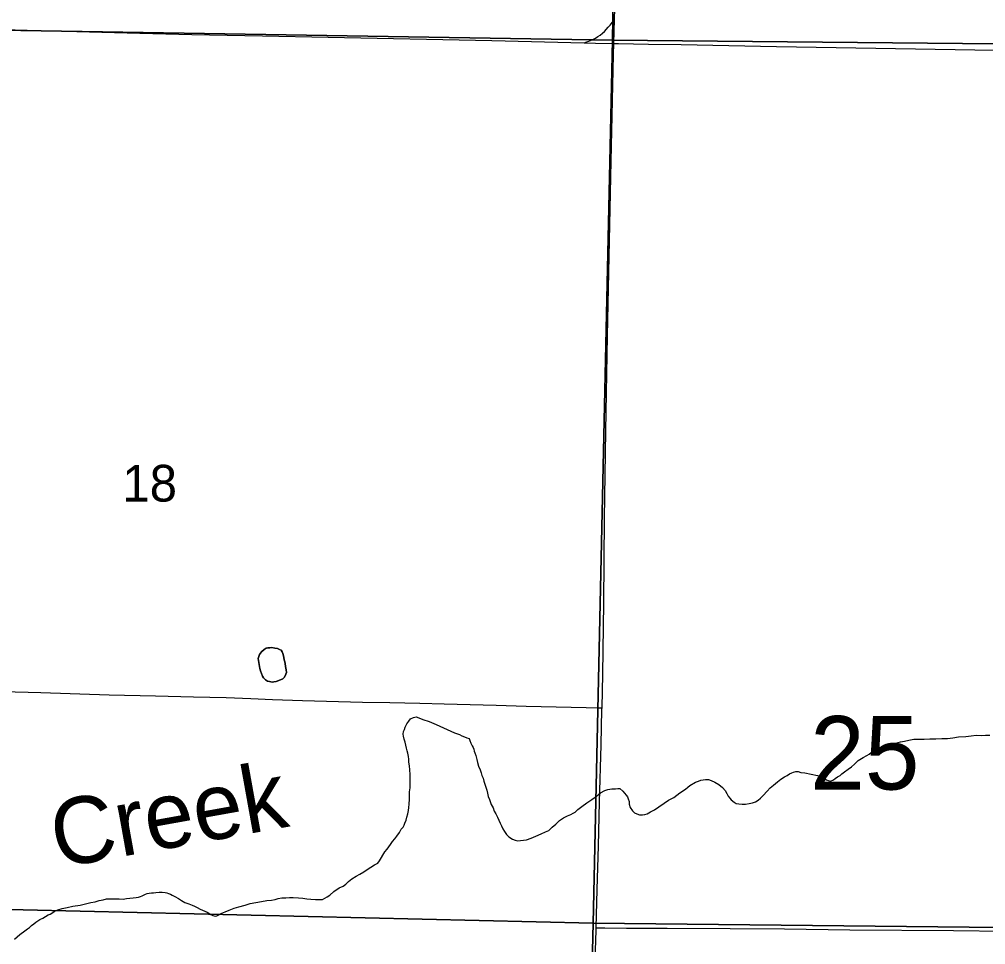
# Model space of a CAD drawing. Extents: x 2.4 to 73.1, y 4.5 to 25.6.
# Drawn here: x 30.654 to 31.205, y 20.107 to 20.634 of the extents above; entities that cross this region are included whole.
import ezdxf

# ---------------------------------------------------------------- set-up
doc = ezdxf.new("R2010")
doc.units = 0
for name, color, linetype in [('GM_X_County_Road', 7, 'Continuous'), ('GM_X_Minor_Lake', 7, 'Continuous'), ('GM_X_Minor_Lake_Text', 7, 'Continuous'), ('GM_X_Minor_River', 7, 'Continuous'), ('GM_X_Section', 7, 'Continuous'), ('GM_X_Section_Text', 7, 'Continuous'), ('GM_X_Township_Road', 7, 'Continuous')]:
    doc.layers.add(name, color=color, linetype=linetype)

msp = doc.modelspace()

# ---------------------------------------------------------------- linework, layer by layer
at = {"layer": 'GM_X_County_Road'}
msp.add_line((30.99303, 20.62002), (30.99344, 20.63363), dxfattribs=at)
for points in [[(30.99344, 20.63363), (30.99381, 20.64615), (30.9956, 20.73939), (30.99668, 20.80311), (30.99715, 20.83263), (30.99742, 20.85439), (30.9973, 20.87034)], [(30.98629, 20.24146), (30.98668, 20.26075), (30.98733, 20.30116), (30.98779, 20.34934), (30.98854, 20.39907), (30.98946, 20.45346), (30.99029, 20.49853), (30.9915, 20.55292), (30.99283, 20.61352), (30.99303, 20.62002)], [(30.98303, 20.11613), (30.98355, 20.13802), (30.98424, 20.16288), (30.98478, 20.18773), (30.98573, 20.22036), (30.98628, 20.24056), (30.98629, 20.24146)], [(30.97184, 19.62114), (30.972, 19.6277), (30.97223, 19.63767), (30.97251, 19.65477), (30.97354, 19.70449), (30.97424, 19.74024), (30.9753, 19.78996), (30.9759, 19.81793), (30.97738, 19.87698), (30.97806, 19.90495), (30.97877, 19.93447), (30.97975, 19.98109), (30.98037, 20.00595), (30.98101, 20.03858), (30.98161, 20.06811), (30.982, 20.08676), (30.98299, 20.11472), (30.98303, 20.11613)]]:
    msp.add_lwpolyline(points, dxfattribs=at)
at = {"layer": 'GM_X_Minor_Lake'}
for points in [[(30.80557, 20.26761), (30.80522, 20.26876), (30.80506, 20.27009), (30.80489, 20.27105), (30.80454, 20.27239), (30.80418, 20.27334), (30.80344, 20.27431), (30.8025, 20.27471), (30.80137, 20.27531), (30.79986, 20.27553), (30.79815, 20.27576), (30.79701, 20.2756), (30.79587, 20.27562), (30.79491, 20.27545), (30.79375, 20.27472), (30.79239, 20.27342), (30.79122, 20.27193), (30.79081, 20.2708), (30.79041, 20.26967), (30.79061, 20.27023), (30.79041, 20.26967)], [(30.79041, 20.26967), (30.79061, 20.27023), (30.79041, 20.26967), (30.79081, 20.2708), (30.79122, 20.27193), (30.79239, 20.27342), (30.79375, 20.27472), (30.79491, 20.27545), (30.79587, 20.27562), (30.79701, 20.2756), (30.79815, 20.27576), (30.79986, 20.27553), (30.80137, 20.27531), (30.8025, 20.27471), (30.80344, 20.27431), (30.80418, 20.27334), (30.80454, 20.27239), (30.80489, 20.27105), (30.80506, 20.27009), (30.80522, 20.26876), (30.80557, 20.26761), (30.80574, 20.26666), (30.80608, 20.26494), (30.80625, 20.26399), (30.80642, 20.26304), (30.80658, 20.2617), (30.80617, 20.26057), (30.80537, 20.25888), (30.8044, 20.25795), (30.8021, 20.25706), (30.80076, 20.25652), (30.79942, 20.25636), (30.79847, 20.25619), (30.79695, 20.25641), (30.79582, 20.25663), (30.79451, 20.25742), (30.79339, 20.25858), (30.79284, 20.25954), (30.79231, 20.26108), (30.79177, 20.26261), (30.79142, 20.26395), (30.79041, 20.26967)], [(30.79041, 20.26967), (30.79142, 20.26395), (30.79177, 20.26261), (30.79231, 20.26108), (30.79284, 20.25954), (30.79339, 20.25858), (30.79451, 20.25742), (30.79582, 20.25663), (30.79695, 20.25641), (30.79847, 20.25619), (30.79942, 20.25636), (30.80076, 20.25652), (30.8021, 20.25706), (30.8044, 20.25795), (30.80537, 20.25888), (30.80617, 20.26057), (30.80658, 20.2617), (30.80642, 20.26304), (30.80625, 20.26399), (30.80608, 20.26494), (30.80574, 20.26666), (30.80557, 20.26761)]]:
    msp.add_lwpolyline(points, dxfattribs=at)
at = {"layer": 'GM_X_Minor_River'}
for points in [[(30.82305, 20.13236), (30.82533, 20.1323), (30.82704, 20.13226), (30.82839, 20.13299), (30.82974, 20.13372), (30.83128, 20.13483), (30.83361, 20.13686), (30.83651, 20.13889), (30.83881, 20.13997), (30.84036, 20.14108), (30.84191, 20.14256), (30.84385, 20.14404), (30.84616, 20.14551), (30.84828, 20.14679), (30.85059, 20.14806), (30.85252, 20.14935), (30.85464, 20.15063), (30.85677, 20.1521), (30.8585, 20.15301), (30.85948, 20.15432), (30.86263, 20.15938), (30.86381, 20.16087), (30.86479, 20.16237), (30.86577, 20.16368), (30.86695, 20.16536), (30.86832, 20.16685), (30.86949, 20.16834), (30.87087, 20.1704), (30.87186, 20.17227), (30.87303, 20.17358), (30.87363, 20.1747), (30.87403, 20.17583), (30.87464, 20.17753), (30.87506, 20.17923), (30.87567, 20.18111), (30.87609, 20.183), (30.87632, 20.18471), (30.87637, 20.18661), (30.87662, 20.18945), (30.87667, 20.19154), (30.87671, 20.19363), (30.87696, 20.1959), (30.87701, 20.19837), (30.87707, 20.20103), (30.87694, 20.2035), (30.87681, 20.20616), (30.87667, 20.20845), (30.87634, 20.21054), (30.87618, 20.21225), (30.87603, 20.21378), (30.87569, 20.21568), (30.87534, 20.21702), (30.875, 20.21855), (30.87446, 20.22027), (30.87412, 20.22199), (30.87359, 20.22371), (30.87325, 20.22543), (30.87308, 20.22657), (30.8733, 20.2279), (30.87371, 20.22922), (30.87412, 20.23054), (30.87512, 20.23241), (30.87629, 20.23391), (30.87727, 20.23521), (30.87881, 20.23594), (30.88034, 20.23628), (30.88185, 20.23587), (30.8843, 20.23486), (30.88788, 20.23364), (30.89184, 20.23203), (30.90219, 20.22724), (30.90502, 20.22623), (30.90652, 20.22562), (30.90803, 20.22502), (30.90935, 20.22442), (30.91067, 20.22401), (30.91102, 20.22286), (30.91156, 20.22133), (30.91228, 20.21979), (30.91283, 20.21883), (30.91319, 20.21787), (30.91355, 20.21672), (30.9139, 20.21577), (30.91444, 20.21424), (30.91496, 20.21213), (30.9153, 20.21042), (30.91602, 20.20831), (30.91692, 20.2062), (30.91745, 20.20448), (30.9178, 20.20295), (30.91852, 20.20142), (30.91906, 20.19969), (30.91959, 20.19797), (30.92012, 20.19625), (30.92065, 20.19453), (30.92099, 20.19281), (30.92152, 20.1909), (30.92224, 20.18918), (30.92313, 20.1865), (30.92423, 20.18457), (30.92494, 20.18266)], [(31.09958, 20.20472), (31.10186, 20.20448), (31.10905, 20.20299), (31.11056, 20.20238), (31.11187, 20.20159), (31.11319, 20.20099), (31.11413, 20.2004), (31.11507, 20.2), (31.11639, 20.19978), (31.11812, 20.2005), (31.11909, 20.20124), (31.12044, 20.20216), (31.12198, 20.20288), (31.12295, 20.20381), (31.1245, 20.2051), (31.12643, 20.20658), (31.12836, 20.20787), (31.13011, 20.20935), (31.13224, 20.21139), (31.13514, 20.21322), (31.13706, 20.21432), (31.13841, 20.21505), (31.13977, 20.21616), (31.1415, 20.21726), (31.14342, 20.21816), (31.14534, 20.21869), (31.14725, 20.21922), (31.14917, 20.21993), (31.15127, 20.22064), (31.15357, 20.22135), (31.15625, 20.22205), (31.15854, 20.22257), (31.16102, 20.22308), (31.16389, 20.22359), (31.16674, 20.22371), (31.16978, 20.22364), (31.17302, 20.22376), (31.17644, 20.22387), (31.17987, 20.22399), (31.1831, 20.2241), (31.18615, 20.22441), (31.18939, 20.22491), (31.19358, 20.22519), (31.19663, 20.22551), (31.19949, 20.22582), (31.20234, 20.22576), (31.20481, 20.22589), (31.20728, 20.22584)], [(30.92494, 20.18266), (30.92586, 20.18111), (30.92677, 20.1792), (30.92749, 20.17747), (30.92821, 20.17574), (30.92894, 20.17421), (30.92985, 20.17248), (30.93076, 20.17094), (30.93187, 20.16939), (30.93317, 20.16803), (30.93523, 20.16666), (30.93674, 20.16605), (30.93806, 20.16564), (30.94321, 20.16629), (30.94589, 20.16718), (30.94858, 20.16844), (30.95165, 20.1697), (30.95414, 20.17079), (30.95607, 20.17169), (30.95782, 20.17355), (30.95995, 20.17521), (30.96208, 20.17725), (30.9644, 20.17872), (30.96671, 20.18), (30.96844, 20.18072), (30.96978, 20.18145), (30.97094, 20.18199), (30.97249, 20.18348), (30.97481, 20.18532), (30.97771, 20.18735), (30.98041, 20.18919), (30.98293, 20.19103), (30.98428, 20.19214), (30.98544, 20.19306), (30.98794, 20.19433), (30.98967, 20.19486), (30.99196, 20.19538), (30.99405, 20.19533), (30.99539, 20.19549), (30.99653, 20.19547), (30.9982, 20.19391), (30.99913, 20.19294), (31.00005, 20.19178), (31.00079, 20.19081), (31.00115, 20.18966), (31.00168, 20.18813), (31.00184, 20.18661), (31.00237, 20.1847), (31.00365, 20.18277), (31.00477, 20.18161), (31.00608, 20.18101), (31.0076, 20.18059), (31.00931, 20.18055), (31.01064, 20.18071), (31.01198, 20.18106), (31.01391, 20.18216), (31.01621, 20.18343), (31.02414, 20.18895), (31.02721, 20.1904), (31.03069, 20.19298), (31.03378, 20.19519), (31.03514, 20.1963), (31.0363, 20.19723), (31.03957, 20.19905), (31.0413, 20.19977), (31.04264, 20.20031), (31.04531, 20.20063), (31.04702, 20.20059), (31.04853, 20.19999), (31.0506, 20.19918), (31.05285, 20.1978), (31.0549, 20.19604), (31.05638, 20.1943), (31.0573, 20.19276), (31.05822, 20.19122), (31.05914, 20.19006), (31.05988, 20.18909), (31.06156, 20.18773), (31.06268, 20.18694), (31.0642, 20.18672), (31.0661, 20.18667), (31.068, 20.18663), (31.0701, 20.18696), (31.07201, 20.1873), (31.07373, 20.18802), (31.07527, 20.18893), (31.07663, 20.19004), (31.078, 20.19153), (31.08033, 20.19395), (31.08208, 20.19581), (31.08402, 20.19747), (31.08616, 20.19932), (31.08809, 20.2008), (31.09021, 20.20208), (31.09175, 20.203), (31.0931, 20.20392), (31.09444, 20.20446), (31.0954, 20.20481), (31.09674, 20.20516), (31.09807, 20.20513), (31.09958, 20.20472)], [(30.65163, 20.10965), (30.65474, 20.11243), (30.65744, 20.11446), (30.65899, 20.11556), (30.66015, 20.1163), (30.66131, 20.11741), (30.66266, 20.11833), (30.66383, 20.11944), (30.66614, 20.12091), (30.66768, 20.12164), (30.67076, 20.12346), (30.67192, 20.12401), (30.67288, 20.12456), (30.67423, 20.12548), (30.67634, 20.12638), (30.67883, 20.12708), (30.6817, 20.12778), (30.68476, 20.12847), (30.68895, 20.12913), (30.69201, 20.12982), (30.69507, 20.13051), (30.69755, 20.13102), (30.69985, 20.13173), (30.70214, 20.13206), (30.70405, 20.13259), (30.70595, 20.13273), (30.70766, 20.1327), (30.70956, 20.13265), (30.71127, 20.13261), (30.71355, 20.13256), (30.71546, 20.1329), (30.71737, 20.13304), (30.71927, 20.13319), (30.72099, 20.13334), (30.72233, 20.13369), (30.72347, 20.13404), (30.72443, 20.1344), (30.72616, 20.13531), (30.72712, 20.13567), (30.72827, 20.13584), (30.7296, 20.136), (30.73075, 20.13616), (30.73208, 20.13632), (30.73398, 20.13647), (30.73569, 20.13643), (30.7374, 20.1362), (30.73834, 20.13599), (30.73929, 20.13578), (30.74042, 20.13537), (30.74136, 20.13478), (30.74286, 20.13399), (30.74512, 20.13279), (30.74681, 20.13181), (30.74868, 20.13062), (30.75094, 20.12981), (30.75283, 20.12901), (30.75414, 20.12841), (30.75565, 20.12781), (30.75734, 20.12682), (30.76129, 20.12502), (30.76355, 20.12383), (30.76467, 20.12323), (30.76599, 20.12282), (30.76695, 20.12299), (30.7681, 20.12353), (30.76964, 20.12445), (30.77156, 20.12517), (30.77387, 20.12625), (30.77674, 20.12733), (30.77942, 20.12803), (30.78305, 20.12908), (30.78593, 20.12997), (30.78917, 20.13065), (30.79223, 20.13115), (30.79528, 20.13166), (30.79795, 20.13197), (30.80005, 20.13231), (30.80177, 20.13284), (30.80387, 20.13317), (30.80615, 20.13331), (30.80825, 20.13345), (30.81034, 20.1334), (30.81338, 20.13333), (30.81584, 20.13309), (30.81812, 20.13266), (30.82039, 20.13241), (30.82305, 20.13236)]]:
    msp.add_lwpolyline(points, dxfattribs=at)
at = {"layer": 'GM_X_Section'}
for points in [[(30.49787, 21.13293), (30.99999, 21.12048), (30.99235, 20.62186), (30.48067, 20.63017)], [(30.99999, 21.12048), (31.5002, 21.1166), (31.49046, 20.61708), (30.99235, 20.62186)], [(30.48067, 20.63017), (30.99235, 20.62186), (30.98121, 20.11878), (30.46148, 20.13105)], [(30.99235, 20.62186), (31.49046, 20.61708), (31.4812, 20.11358), (30.98121, 20.11878)], [(30.46148, 20.13105), (30.98121, 20.11878), (30.9693, 19.62349), (30.4449, 19.63056), (30.46142, 20.1284)], [(31.4812, 20.11358), (31.47128, 19.61446), (30.9693, 19.62349), (30.98121, 20.11878)]]:
    msp.add_lwpolyline(points, close=True, dxfattribs=at)
at = {"layer": 'GM_X_Township_Road'}
for points in [[(30.97604, 20.62036), (30.97964, 20.62173), (30.98114, 20.62229), (30.98256, 20.62301), (30.98393, 20.62384), (30.98523, 20.62477), (30.98648, 20.62577), (30.98767, 20.62684), (30.98985, 20.62918), (30.99085, 20.63042), (30.99344, 20.63363)], [(30.53129, 20.63089), (30.55518, 20.6303), (30.58004, 20.62966), (30.60646, 20.62891), (30.64532, 20.62794), (30.66553, 20.62739), (30.72303, 20.62578), (30.75256, 20.62516), (30.79298, 20.62425), (30.83029, 20.62355), (30.92355, 20.62156), (30.97604, 20.62036)], [(30.97604, 20.62036), (30.98262, 20.62021), (30.99303, 20.62002)], [(30.99303, 20.62002), (30.99563, 20.61996), (31.01273, 20.61962), (31.03138, 20.61928), (31.08577, 20.61832), (31.21013, 20.61618), (31.24897, 20.61606), (31.26762, 20.61617), (31.31737, 20.61624), (31.34224, 20.61613), (31.38732, 20.61607), (31.44639, 20.61589), (31.48992, 20.61573), (31.49179, 20.61571)], [(30.61537, 20.25155), (30.66663, 20.25016), (30.70546, 20.24895), (30.73186, 20.24832), (30.75361, 20.24782), (30.77224, 20.24735), (30.7862, 20.24681), (30.79862, 20.24629), (30.8157, 20.24569), (30.84987, 20.2448), (30.86541, 20.24448), (30.88249, 20.24407), (30.89646, 20.24367), (30.92598, 20.24292), (30.94306, 20.24252), (30.96015, 20.24208), (30.97723, 20.24164), (30.98357, 20.24151), (30.98629, 20.24146)], [(30.98303, 20.11613), (30.98625, 20.11617), (30.98781, 20.11619), (31.00022, 20.11601), (31.02349, 20.11593), (31.0592, 20.11579), (31.09025, 20.1155), (31.1275, 20.11499), (31.1865, 20.11456), (31.21599, 20.11424), (31.23617, 20.1139), (31.26877, 20.11368), (31.30758, 20.11342), (31.36037, 20.11305), (31.39452, 20.11293), (31.40694, 20.11288), (31.45972, 20.11282), (31.47836, 20.11271), (31.48212, 20.11269)]]:
    msp.add_lwpolyline(points, dxfattribs=at)

# ---------------------------------------------------------------- texts
at = {"layer": 'GM_X_Minor_Lake_Text'}
msp.add_text('Creek', height=0.037895, rotation=10.1924, dxfattribs=at).set_placement((30.67595, 20.15005))
at = {"layer": 'GM_X_Section_Text'}
for s, height, p in [('18', 0.020928, (30.71306, 20.35898)), ('25', 0.041856, (31.10486, 20.19494))]:
    msp.add_text(s, height=height, rotation=0, dxfattribs=at).set_placement(p)

doc.saveas('drawing.dxf')
